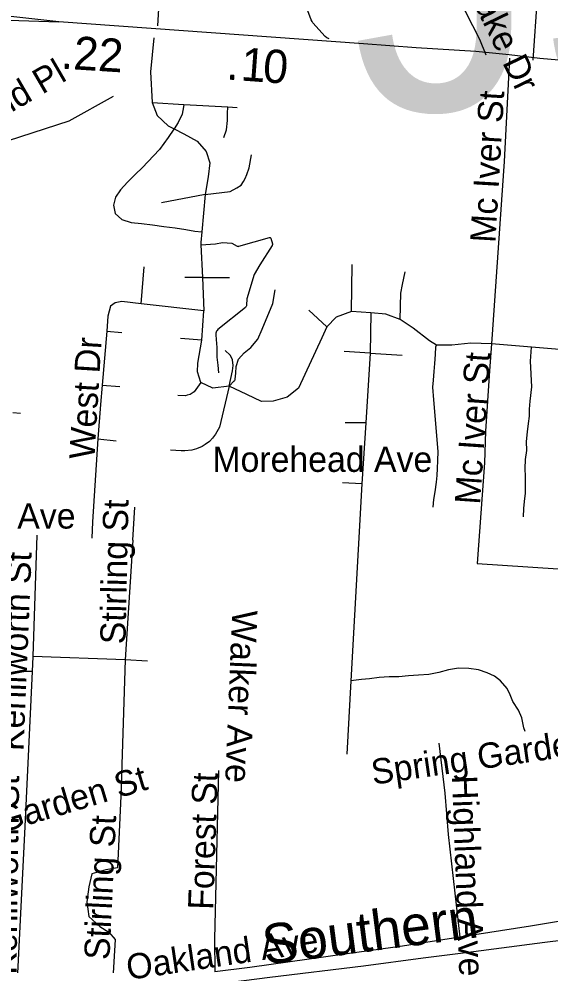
# Model space of a CAD drawing. Extents: x 1662474 to 1856135, y 779280 to 917889.
# Drawn here: x 1759792 to 1761788, y 843161 to 846717 of the extents above; entities that cross this region are included whole.
import ezdxf

# ---------------------------------------------------------------- set-up
doc = ezdxf.new("R2010")
doc.units = 0
for name, color, linetype in [('Exist Hydrographic Misc Water Feature', 7, 'Continuous'), ('Exist Railroad Mainline', 7, 'Continuous'), ('Exist Railroad Mainline Label', 7, 'Continuous'), ('Exist Road Non-System Structure Non-Sys Other Number Label', 7, 'Continuous'), ('Exist Road Non-System Type 51', 7, 'Continuous'), ('Exist Road Non-System Type 51 Label', 7, 'Continuous'), ('Exist Road Secondary Mileage Tenths English Label', 7, 'Continuous'), ('Exist Road Secondary Type 51 Attributed', 7, 'Continuous'), ('Exist Road Secondary Type 51 Divided Attributed', 7, 'Continuous')]:
    doc.layers.add(name, color=color, linetype=linetype)

msp = doc.modelspace()

# ---------------------------------------------------------------- linework, layer by layer
at = {"layer": 'Exist Hydrographic Misc Water Feature'}
msp.add_lwpolyline([(1756942.8, 843939), (1757128.8, 844237.1), (1757548.8, 844642.1), (1757708.7, 844871.9), (1758372.9, 845583.7), (1758866.8, 845846.1), (1759227.7, 846137.4), (1759611.8, 846214.9), (1759980.4, 846334.7), (1760146.8, 846427.3)], dxfattribs=at)
at = {"layer": 'Exist Railroad Mainline'}
for points in [[(1761311, 843187.5), (1761471.3, 843208.5), (1761767.5, 843246.7), (1761981.7, 843273.6)], [(1760278.6, 843051.6), (1760490.6, 843084), (1760734.8, 843114.8), (1761086.9, 843158.5), (1761311, 843187.5)]]:
    msp.add_lwpolyline(points, dxfattribs=at)
at = {"layer": 'Exist Road Non-System Type 51'}
for p, q in [((1760313.5, 846691.4), (1760334.2, 847070.2)), ((1761724, 846562.6), (1761751.5, 846958.7)), ((1760292.6, 846403), (1760411.8, 846396.2)), ((1760411.8, 846396.2), (1760577, 846386.9)), ((1760577, 846386.9), (1760611.4, 846384.9)), ((1760491.1, 846057.6), (1760328, 846026.6)), ((1760491.1, 846057.6), (1760478.5, 845916.7)), ((1760475.4, 845868.5), (1760481.2, 845745)), ((1760251.4, 845646.4), (1760262.9, 845785.4)), ((1761041.9, 845616.9), (1761044.5, 845794.6)), ((1760481.2, 845745), (1760414.9, 845745.2)), ((1760481.2, 845745), (1760486.8, 845619.9)), ((1760481.2, 845745), (1760583.4, 845744.8)), ((1760486.8, 845619.9), (1760251.4, 845646.4)), ((1760478.6, 845509.6), (1760486.8, 845619.9)), ((1760948.4, 845560.5), (1760880.6, 845622.9)), ((1761114.1, 845612.4), (1761041.9, 845616.9)), ((1761114.1, 845612.4), (1761111.1, 845460.5)), ((1760121.6, 845543.4), (1760104.4, 845340.6)), ((1760121.6, 845543.4), (1760178.1, 845538.4)), ((1760478.6, 845509.6), (1760399.1, 845516.4)), ((1761111.1, 845460.5), (1761014, 845467.4)), ((1761111.1, 845460.5), (1761095.1, 845199.4)), ((1761111.1, 845460.5), (1761232.1, 845453.4)), ((1761718, 845483.4), (1761567.2, 845495.4)), ((1760104.4, 845340.6), (1760171.2, 845335.4)), ((1761095.1, 845199.4), (1761018.2, 845199.6)), ((1761095.1, 845199.4), (1761080.9, 844970.2)), ((1760088.1, 845139.2), (1760157.4, 845131.7)), ((1761080.9, 844970.2), (1761007.5, 844972.9)), ((1761080.9, 844970.2), (1761039.2, 844228.9)), ((1760219.9, 844758.4), (1760227.6, 844882)), ((1759858.9, 844777), (1759844.5, 844320.1)), ((1760219.9, 844758.4), (1760191.1, 844308.2)), ((1759844.5, 844320.1), (1759841.8, 844263.9)), ((1760191.1, 844308.2), (1759844.5, 844320.1)), ((1760191.1, 844308.2), (1760174.4, 843795.2)), ((1760274.6, 844303.6), (1760191.1, 844308.2)), ((1759841.8, 844263.9), (1759813.5, 843682.1)), ((1761039.2, 844228.9), (1761023.8, 843953.4)), ((1759813.5, 843682.1), (1759781.5, 843026.9))]:
    msp.add_line(p, q, dxfattribs=at)
for points in [[(1761547.9, 846581.5), (1761523.4, 846640.5), (1761443.1, 846798), (1761415.9, 846857.1), (1761345, 846991.4)], [(1760957.5, 846642.2), (1760948.9, 846646.8), (1760943.1, 846651.8), (1760896.5, 846703.1), (1760893.2, 846707.4), (1760890.1, 846713.5), (1760805.1, 846942.9)], [(1760299.1, 846645.8), (1760285.5, 846518.2), (1760292.6, 846403)], [(1761635.2, 846569.9), (1761615.4, 846181.2), (1761567.2, 845495.4)], [(1760292.6, 846403), (1760311, 846353.9), (1760352.1, 846315.4), (1760353.1, 846314.9), (1760374.9, 846303.9)], [(1760411.8, 846396.2), (1760409.6, 846386.6), (1760405.1, 846358.9), (1760390, 846327.8), (1760374.9, 846303.9)], [(1760561.1, 846271.4), (1760572.1, 846299.9), (1760576, 846335.4), (1760575.9, 846362.2), (1760577, 846386.9)], [(1760374.9, 846303.9), (1760374.4, 846303), (1760352, 846271.4), (1760319.9, 846227), (1760255, 846157.9), (1760229.4, 846134.2), (1760199.1, 846104.2), (1760172.9, 846075.4), (1760154.4, 846047.4), (1760146.8, 846016.9), (1760153.8, 845986.5), (1760177.9, 845962.9), (1760213.4, 845952.5), (1760252.4, 845947.7), (1760294.2, 845943.7), (1760336.5, 845937.5), (1760378.5, 845931.7), (1760419, 845926.1), (1760453.1, 845920.1), (1760478.5, 845916.7)], [(1760374.9, 846303.9), (1760411.1, 846285.7), (1760461.5, 846257.6), (1760495.6, 846219.2), (1760509, 846176.2), (1760502.5, 846123.7), (1760491.1, 846057.6)], [(1760491.1, 846057.6), (1760585.6, 846068.9), (1760610.4, 846081.8), (1760626.9, 846092.2), (1760636.1, 846106.4), (1760641.4, 846118), (1760647.6, 846132.2), (1760656.9, 846157.9), (1760665.8, 846206.9)], [(1760478.5, 845916.7), (1760474.9, 845877.2), (1760475.4, 845868.5)], [(1760475.4, 845868.5), (1760530.8, 845872.2), (1760557.1, 845876.9), (1760591.4, 845874.8), (1760611.5, 845863.5), (1760612.9, 845862.9), (1760614.4, 845862.5), (1760615.9, 845862.4), (1760617.5, 845862.5), (1760618.4, 845862.7), (1760733.2, 845895.8), (1760734.1, 845895.9), (1760734.9, 845895.8), (1760735.6, 845895.6), (1760736.4, 845895.2), (1760737.1, 845894.8), (1760737.6, 845894.2), (1760738.1, 845893.5), (1760738.5, 845892.7), (1760744, 845871.9), (1760744.1, 845871.2), (1760744.2, 845869.8), (1760744.1, 845868.4), (1760743.8, 845866.9), (1760743.1, 845865.6), (1760696.9, 845792.8), (1760676.2, 845756.4), (1760648.4, 845665.2), (1760647, 845641.5), (1760646.9, 845640.2), (1760646.4, 845638.2), (1760645.4, 845636.2), (1760644.1, 845634.5), (1760642.6, 845632.9), (1760539.6, 845549.4), (1760536.6, 845546.4), (1760534.4, 845543.2), (1760532.8, 845539.7), (1760531.8, 845535.9), (1760531.4, 845532), (1760531.6, 845530.1), (1760533.1, 845512.4), (1760534.8, 845482.8), (1760534.8, 845446.2), (1760538.9, 845415.8), (1760542.1, 845387.4)], [(1761223.8, 845587), (1761227.4, 845686.8), (1761233.1, 845719.5), (1761242.6, 845766.5)], [(1760581.6, 845337.2), (1760601.1, 845356.4), (1760601.9, 845357.2), (1760603.1, 845359), (1760604, 845360.9), (1760604.6, 845362.9), (1760604.6, 845363.7), (1760607.1, 845385.5), (1760608, 845410.9), (1760616.2, 845438.9), (1760638, 845462.7), (1760663.4, 845482), (1760689.2, 845513.5), (1760705.4, 845551.7), (1760745.2, 845647.8), (1760754.2, 845698.7)], [(1760251.4, 845646.4), (1760178.9, 845655.2), (1760153.6, 845649.5), (1760135.9, 845637.9), (1760126.1, 845599.4), (1760121.6, 845543.4)], [(1761041.9, 845616.9), (1760984.1, 845596.4), (1760948.4, 845560.5)], [(1761223.8, 845587), (1761170.4, 845608.1), (1761114.1, 845612.4)], [(1761360.6, 845490.6), (1761334.8, 845507.2), (1761272.6, 845554.8), (1761223.8, 845587)], [(1760948.4, 845560.5), (1760930, 845518.5), (1760841.9, 845329.5), (1760799.1, 845295.7), (1760747.1, 845280.7), (1760702.8, 845279.4), (1760648.4, 845305.9), (1760581.6, 845337.2)], [(1760474.9, 845350.5), (1760463.1, 845390.4), (1760463.6, 845423.8), (1760478.6, 845509.6)], [(1761567.2, 845495.4), (1761490.1, 845498.2), (1761419, 845490.9), (1761360.6, 845490.6)], [(1760581.6, 845337.2), (1760594.6, 845393.9), (1760596.4, 845414.4), (1760594.6, 845436.1), (1760591.1, 845445.2), (1760585.6, 845453.2), (1760566.5, 845471.5)], [(1761347.8, 844882.2), (1761350.6, 844910.4), (1761356.2, 844940.1), (1761360.9, 844975.8), (1761363.5, 845001), (1761364.9, 845026.9), (1761365.9, 845057), (1761367.6, 845091.7), (1761350.6, 845285.9), (1761346.9, 845333), (1761349.4, 845359.9), (1761351.9, 845391.6), (1761354.9, 845422.6), (1761356.8, 845455.4), (1761358.5, 845484.2), (1761360.6, 845490.6)], [(1761567.2, 845495.4), (1761559.9, 845394.1), (1761544.8, 845167.4), (1761541.1, 845048.2), (1761513.5, 844670.8), (1761913.2, 844644.5)], [(1761687.9, 844845.2), (1761688.5, 844876.9), (1761691.4, 844903.6), (1761695.5, 844935), (1761695.9, 844965), (1761695.5, 844996.8), (1761693.9, 845027.6), (1761695.8, 845061.4), (1761700.1, 845095), (1761699.4, 845128.7), (1761703.4, 845164.7), (1761706.6, 845196.9), (1761710.1, 845223.8), (1761710.1, 845250), (1761712.4, 845279.9), (1761719.4, 845334.9), (1761714.6, 845431), (1761718, 845483.4)], [(1761931.4, 845482), (1761898.8, 845468.9), (1761718, 845483.4)], [(1760104.4, 845340.6), (1760098.2, 845268.4), (1760088.1, 845139.2)], [(1760581.6, 845337.2), (1760544.8, 845182.9), (1760530, 845156.4), (1760518.5, 845140.9), (1760508, 845128.5), (1760491.4, 845117.8), (1760480.1, 845110.4), (1760458.6, 845100.9), (1760441.1, 845096), (1760415.6, 845094.1), (1760400.9, 845094.1), (1760361.5, 845095.7)], [(1760474.9, 845350.5), (1760449.8, 845315.4), (1760435.2, 845304.9), (1760424.5, 845302.5), (1760418, 845300.7), (1760388.6, 845301.7)], [(1760581.6, 845337.2), (1760520.9, 845329.5), (1760474.9, 845350.5)], [(1759768.9, 845237.5), (1759797.4, 845234.8)], [(1760088.1, 845139.2), (1760068.6, 844827.4), (1760066, 844765)], [(1759841.8, 844263.9), (1759816.6, 844264.2), (1759790.2, 844259.6), (1759763.8, 844256.4), (1759736.1, 844248.9), (1759703.9, 844235.5), (1759679.5, 844223.2), (1759655.1, 844208.9), (1759631.1, 844194.9), (1759594.6, 844185.2), (1759558.2, 844185.6), (1759515.8, 844186.9), (1759472.9, 844188.2), (1759432.5, 844189.1), (1759397.9, 844192.1), (1759370.9, 844204.4)], [(1761693.6, 844039), (1761689.4, 844052), (1761681, 844089.9), (1761669.6, 844119.1), (1761647.5, 844151.4), (1761637.6, 844176.7), (1761626.1, 844200.4), (1761601.9, 844228.6), (1761579.1, 844246.2), (1761551.1, 844259.5), (1761518.4, 844270.2), (1761482, 844275.9), (1761444.1, 844277.2), (1761406.5, 844270.9), (1761369.4, 844260), (1761331.5, 844253.2), (1761293.4, 844250.4), (1761256.2, 844247.9), (1761219.9, 844244.7), (1761183.2, 844243.9), (1761145.4, 844241.6), (1761109.4, 844237.1), (1761079.4, 844233.6), (1761039.2, 844228.9)], [(1761370.1, 843995.4), (1761392.2, 843806.8), (1761405.1, 843652.2), (1761448.1, 843265.2)], [(1760541.4, 843891.8), (1760526.9, 843258.2), (1760527.6, 843135.1)], [(1760174.4, 843795.2), (1760162.4, 843526.9), (1760118.2, 843518.5), (1760066, 843504.1), (1760054.1, 843454.5), (1760047.4, 843398.9), (1760054.1, 843342.9), (1760095.4, 843305.7), (1760129, 843284.7), (1760153.4, 843257.1), (1760143.4, 843088.6)], [(1762015.6, 843360.2), (1761986.1, 843351.9), (1761713.8, 843306.5), (1761448.1, 843265.2)], [(1761448.1, 843265.2), (1761233.4, 843231.7), (1761024.8, 843203.1), (1760658.9, 843151.9), (1760527.6, 843135.1)]]:
    msp.add_lwpolyline(points, dxfattribs=at)
at = {"layer": 'Exist Road Secondary Type 51 Attributed'}
msp.add_lwpolyline([(1763787.7, 846403.1), (1763535.7, 846418.8), (1763297.9, 846442.8), (1763122.7, 846460.3), (1762817.2, 846488.2), (1762598.7, 846502.5), (1762204.8, 846531.2), (1762007.5, 846546.1), (1761748.7, 846567.9), (1761634.3, 846582), (1761508.2, 846594.8), (1761284.6, 846608.5), (1761086.6, 846623.7), (1759941.5, 846705.8)], dxfattribs=at)
at = {"layer": 'Exist Road Secondary Type 51 Divided Attributed'}
for points in [[(1759941.5, 846705.8), (1759229.3, 846785.9), (1759228.9, 846785.9)], [(1759222.8, 846730.4), (1759229.3, 846729.9), (1759941.5, 846705.8)]]:
    msp.add_lwpolyline(points, dxfattribs=at)

# ---------------------------------------------------------------- texts
at = {"layer": 'Exist Railroad Mainline Label'}
msp.add_text('Southern', height=150, rotation=7.3733, dxfattribs=at).set_placement((1760716.5, 843161.4))
at = {"layer": 'Exist Road Non-System Structure Non-Sys Other Number Label'}
msp.add_text('J396', height=1049.86, dxfattribs=at).set_placement((1761043.9, 846374.3))
at = {"layer": 'Exist Road Non-System Type 51 Label'}
for s, rotation, p in [('E Lake Dr', 295.8837, (1761418.8, 846941.7)), ('West End Pl', 30.189, (1759372.6, 846137.6)), ('Mc Iver St', 86.6185, (1761582.1, 845874)), ('West Dr', 86.5629, (1760075.2, 845059.6)), ('Mc Iver St', 86.0682, (1761524.1, 844890.2)), ('Stirling St', 88.7466, (1760191.9, 844366)), ('Kenilworth St', 87.648, (1759808.8, 843964)), ('Walker Ave', 267.6501, (1760593.4, 844496.4)), ('Spring Garden St', 8.2116, (1761122.6, 843838.5)), ('Spring Garden St', 16.5668, (1759340.6, 843542.4)), ('Kenilworth St', 89.2133, (1759782.4, 843124.5)), ('Forest St', 88.071, (1760521.8, 843367.5)), ('Highland Ave', 272.1266, (1761418.9, 843872)), ('Stirling St', 87.2849, (1760131.4, 843178.6)), ('Oakland Ave', 8.412, (1760202.7, 843104.7))]:
    msp.add_text(s, height=95, rotation=rotation, dxfattribs=at).set_placement(p)
for s, p in [('Morehead Ave', (1760518.7, 845014.6)), ('Walker Ave', (1759354.9, 844801.5))]:
    msp.add_text(s, height=95, dxfattribs=at).set_placement(p)
at = {"layer": 'Exist Road Secondary Mileage Tenths English Label'}
for s, rotation, p in [('.22', 356.3673, (1759947.7, 846530.8)), ('1', 355.8498, (1760622.9, 846486)), ('0', 355.1931, (1760705.2, 846480.6)), ('.', 355.8498, (1760569.2, 846489.9))]:
    msp.add_text(s, height=125, rotation=rotation, dxfattribs=at).set_placement(p)

doc.saveas('drawing.dxf')
